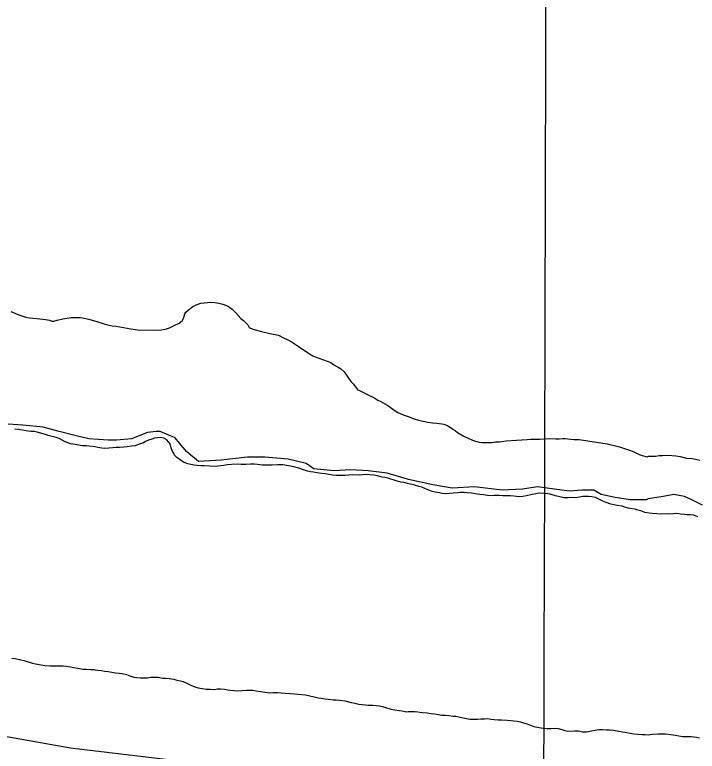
# Model space of a CAD drawing. Extents: x 3161514 to 3199414, y 831166 to 856601.
# Drawn here: x 3186074 to 3186803, y 837964 to 838752 of the extents above; entities that cross this region are included whole.
import ezdxf

# ---------------------------------------------------------------- set-up
doc = ezdxf.new("R2010")
doc.units = 0
for name, color, linetype in [('V-GRID-MAJR', 7, 'Continuous'), ('V-LEVE-TOET', 7, 'Continuous'), ('V-SITE-VEGE', 7, 'Continuous'), ('V-TOPO-SHOR', 7, 'Continuous')]:
    doc.layers.add(name, color=color, linetype=linetype)

msp = doc.modelspace()

# ---------------------------------------------------------------- linework, layer by layer
at = {"layer": 'V-GRID-MAJR'}
msp.add_spline([(3186635.62, 836575.03), (3186651.48, 842634.34), (3186667.35, 848696.74), (3186683.23, 854759.17), (3186683.23, 854762.21)], degree=3, dxfattribs=at)
at = {"layer": 'V-LEVE-TOET'}
msp.add_lwpolyline([(3187723.91, 837852.11), (3187594.25, 837850.92), (3187410.8, 837848.06), (3187307.45, 837848.2), (3187130.64, 837854.31), (3186964.23, 837860.78), (3186817.9, 837866.49), (3186731.75, 837875.8), (3186638.98, 837890.38), (3186460.66, 837922.63), (3186342.32, 837942.39), (3186133.09, 837967.5), (3185958.1, 837998.37), (3185804.51, 838024.95), (3185600.05, 838056.36), (3185428.07, 838077.77)], dxfattribs=at)
at = {"layer": 'V-SITE-VEGE'}
for p, q in [((3186267.38, 838441.32), (3186272.38, 838443.39)), ((3186272.38, 838443.39), (3186283.05, 838444.32)), ((3186283.05, 838444.32), (3186287.32, 838443.91)), ((3186287.32, 838443.91), (3186291.57, 838443.14)), ((3186291.57, 838443.14), (3186296.18, 838442.02)), ((3186296.18, 838442.02), (3186301.84, 838440.17)), ((3186069.28, 838434.24), (3186077.77, 838430.58)), ((3186256.61, 838433.64), (3186259.13, 838436.09)), ((3186259.13, 838436.09), (3186263.8, 838439.59)), ((3186263.8, 838439.59), (3186267.38, 838441.32)), ((3186301.84, 838440.17), (3186303.6, 838438.73)), ((3186303.6, 838438.73), (3186306.07, 838436.92)), ((3186306.07, 838436.92), (3186309.93, 838432.96)), ((3186077.77, 838430.58), (3186082.02, 838429.46)), ((3186082.02, 838429.46), (3186085.56, 838428.35)), ((3186085.56, 838428.35), (3186089.46, 838427.59)), ((3186089.46, 838427.59), (3186097.62, 838426.77)), ((3186097.62, 838426.77), (3186106.5, 838425.59)), ((3186118.93, 838425.08), (3186124.99, 838426.42)), ((3186124.99, 838426.42), (3186133.89, 838427.73)), ((3186133.89, 838427.73), (3186139.58, 838428.02)), ((3186139.58, 838428.02), (3186143.5, 838427.97)), ((3186143.5, 838427.97), (3186145.98, 838427.58)), ((3186145.98, 838427.58), (3186152.71, 838426.07)), ((3186152.71, 838426.07), (3186161.21, 838423.47)), ((3186252.59, 838424.44), (3186254.04, 838426.91)), ((3186254.04, 838426.91), (3186255.52, 838431.87)), ((3186255.52, 838431.87), (3186256.61, 838433.64)), ((3186309.93, 838432.96), (3186315.18, 838426.85)), ((3186315.18, 838426.85), (3186318, 838424.68)), ((3186106.5, 838425.59), (3186110.76, 838425.18)), ((3186110.76, 838425.18), (3186113.23, 838424.09)), ((3186113.23, 838424.09), (3186115.36, 838424.06)), ((3186115.36, 838424.06), (3186118.93, 838425.08)), ((3186161.21, 838423.47), (3186167.94, 838421.61)), ((3186167.94, 838421.61), (3186172.55, 838420.13)), ((3186172.55, 838420.13), (3186177.87, 838419)), ((3186177.87, 838419), (3186182.12, 838418.58)), ((3186182.12, 838418.58), (3186197.73, 838415.9)), ((3186238.98, 838416.8), (3186244.7, 838419.57)), ((3186244.7, 838419.57), (3186249.35, 838422)), ((3186249.35, 838422), (3186252.59, 838424.44)), ((3186318, 838424.68), (3186322.56, 838420)), ((3186322.56, 838420), (3186324.3, 838417.13)), ((3186197.73, 838415.9), (3186204.83, 838414.74)), ((3186204.83, 838414.74), (3186225.8, 838414.48)), ((3186225.8, 838414.48), (3186230.42, 838414.77)), ((3186230.42, 838414.77), (3186235.77, 838415.77)), ((3186235.77, 838415.77), (3186238.98, 838416.8)), ((3186324.3, 838417.13), (3186328.19, 838415.31)), ((3186328.19, 838415.31), (3186332.08, 838414.19)), ((3186332.08, 838414.19), (3186337.4, 838413.06)), ((3186337.4, 838413.06), (3186346.26, 838410.81)), ((3186346.26, 838410.81), (3186355.48, 838408.92)), ((3186355.48, 838408.92), (3186360.77, 838406)), ((3186360.77, 838406), (3186364.67, 838404.53)), ((3186364.67, 838404.53), (3186369.96, 838401.62)), ((3186369.96, 838401.62), (3186376.66, 838397.27)), ((3186376.66, 838397.27), (3186388.64, 838388.94)), ((3186388.64, 838388.94), (3186392.17, 838386.76)), ((3186392.17, 838386.76), (3186395.71, 838385.65)), ((3186395.71, 838385.65), (3186411.63, 838379.76)), ((3186411.63, 838379.76), (3186414.8, 838377.23)), ((3186414.8, 838377.23), (3186419.39, 838374.69)), ((3186419.39, 838374.69), (3186422.21, 838372.87)), ((3186422.21, 838372.87), (3186425.72, 838369.63)), ((3186425.72, 838369.63), (3186432.7, 838359.59)), ((3186432.7, 838359.59), (3186435.87, 838356.7)), ((3186435.87, 838356.7), (3186439.71, 838351.32)), ((3186439.71, 838351.32), (3186439.7, 838350.97)), ((3186439.7, 838350.97), (3186442.18, 838349.87)), ((3186442.18, 838349.87), (3186458.42, 838341.49)), ((3186458.42, 838341.49), (3186461.6, 838339.67)), ((3186461.6, 838339.67), (3186464.07, 838338.57)), ((3186464.07, 838338.57), (3186472.54, 838333.84)), ((3186472.54, 838333.84), (3186480.29, 838328.05)), ((3186480.29, 838328.05), (3186483.11, 838326.24)), ((3186483.11, 838326.24), (3186485.59, 838325.14)), ((3186485.59, 838325.14), (3186489.83, 838323.31)), ((3186489.83, 838323.31), (3186494.08, 838322.19)), ((3186494.08, 838322.19), (3186500.45, 838319.62)), ((3186500.45, 838319.62), (3186505.05, 838318.14)), ((3186505.05, 838318.14), (3186515.33, 838315.88)), ((3186515.33, 838315.88), (3186520.3, 838315.1)), ((3186082.27, 838312.8), (3186066.33, 838313.94)), ((3186103.91, 838310.52), (3186082.27, 838312.8)), ((3186120.99, 838305.96), (3186103.91, 838310.52)), ((3186520.3, 838315.1), (3186524.56, 838315.05)), ((3186524.56, 838315.05), (3186530.24, 838314.27)), ((3186530.24, 838314.27), (3186532.37, 838313.88)), ((3186532.37, 838313.88), (3186536.26, 838312.41)), ((3186536.26, 838312.41), (3186541.9, 838308.43)), ((3186541.9, 838308.43), (3186544.37, 838306.97)), ((3186139.21, 838301.4), (3186120.99, 838305.96)), ((3186152.88, 838297.99), (3186139.21, 838301.4)), ((3186215.51, 838304.82), (3186198.43, 838297.99)), ((3186224.62, 838305.96), (3186215.51, 838304.82)), ((3186229.17, 838305.96), (3186224.62, 838305.96)), ((3186245.12, 838299.13), (3186229.17, 838305.96)), ((3186544.37, 838306.97), (3186546.83, 838304.81)), ((3186546.83, 838304.81), (3186553.54, 838301.17)), ((3186553.54, 838301.17), (3186558.13, 838298.98)), ((3186173.37, 838296.85), (3186152.88, 838297.99)), ((3186182.48, 838296.85), (3186173.37, 838296.85)), ((3186198.43, 838297.99), (3186182.48, 838296.85)), ((3186249.67, 838293.43), (3186245.12, 838299.13)), ((3186257.64, 838284.31), (3186249.67, 838293.43)), ((3186558.13, 838298.98), (3186563.08, 838296.78)), ((3186563.08, 838296.78), (3186566.26, 838295.68)), ((3186566.26, 838295.68), (3186570.16, 838294.56)), ((3186570.16, 838294.56), (3186573, 838294.17)), ((3186573, 838294.17), (3186583.31, 838294.39)), ((3186583.31, 838294.39), (3186587.58, 838295.05)), ((3186587.58, 838295.05), (3186591.85, 838295)), ((3186591.85, 838295), (3186598.97, 838295.97)), ((3186598.97, 838295.97), (3186610, 838296.9)), ((3186610, 838296.9), (3186621.39, 838297.46)), ((3186621.39, 838297.46), (3186625.3, 838297.77)), ((3186625.3, 838297.77), (3186634.9, 838297.65)), ((3186634.9, 838297.65), (3186639.53, 838298.3)), ((3186639.53, 838298.3), (3186644.86, 838298.59)), ((3186644.86, 838298.59), (3186651.97, 838298.14)), ((3186651.97, 838298.14), (3186655.52, 838298.1)), ((3186655.52, 838298.1), (3186659.43, 838298.4)), ((3186659.43, 838298.4), (3186661.57, 838298.37)), ((3186661.57, 838298.37), (3186671.16, 838297.54)), ((3186671.16, 838297.54), (3186676.84, 838297.47)), ((3186676.84, 838297.47), (3186707, 838292.82)), ((3186707, 838292.82), (3186709.48, 838292.08)), ((3186709.48, 838292.08), (3186713.02, 838291.32)), ((3186270.17, 838274.06), (3186257.64, 838284.31)), ((3186713.02, 838291.32), (3186720.11, 838289.45)), ((3186720.11, 838289.45), (3186727.54, 838287.23)), ((3186727.54, 838287.23), (3186731.79, 838285.75)), ((3186731.79, 838285.75), (3186735.33, 838284.28)), ((3186735.33, 838284.28), (3186740.98, 838281.37)), ((3186322.55, 838278.62), (3186294.08, 838275.2)), ((3186340.77, 838278.62), (3186322.55, 838278.62)), ((3186353.29, 838277.48), (3186340.77, 838278.62)), ((3186365.82, 838276.34), (3186353.29, 838277.48)), ((3186385.18, 838271.78), (3186365.82, 838276.34)), ((3186740.98, 838281.37), (3186744.17, 838280.26)), ((3186744.17, 838280.26), (3186749.83, 838278.77)), ((3186749.83, 838278.77), (3186751.26, 838279.46)), ((3186751.26, 838279.46), (3186758.73, 838279.72)), ((3186758.73, 838279.72), (3186762.65, 838280.38)), ((3186762.65, 838280.38), (3186766.21, 838280.33)), ((3186766.21, 838280.33), (3186772.25, 838280.61)), ((3186772.25, 838280.61), (3186780.42, 838280.15)), ((3186780.42, 838280.15), (3186785.04, 838279.39)), ((3186785.04, 838279.39), (3186791.77, 838277.52)), ((3186791.77, 838277.52), (3186798.16, 838277.08)), ((3186798.16, 838277.08), (3186805.96, 838275.21)), ((3186294.08, 838275.2), (3186270.17, 838274.06)), ((3186393.15, 838266.08), (3186385.18, 838271.78)), ((3186414.79, 838263.8), (3186393.15, 838266.08)), ((3186433.01, 838264.94), (3186414.79, 838263.8)), ((3186451.23, 838263.8), (3186433.01, 838264.94)), ((3186471.72, 838261.53), (3186451.23, 838263.8)), ((3186494.5, 838254.69), (3186471.72, 838261.53)), ((3186520.69, 838248.99), (3186494.5, 838254.69)), ((3186541.19, 838245.57), (3186520.69, 838248.99)), ((3186565.1, 838246.71), (3186541.19, 838245.57)), ((3186594.71, 838243.29), (3186565.1, 838246.71)), ((3186632.29, 838246.71), (3186616.35, 838244.43)), ((3186650.51, 838244.43), (3186632.29, 838246.71)), ((3186616.35, 838244.43), (3186594.71, 838243.29)), ((3186666.45, 838242.16), (3186650.51, 838244.43)), ((3186680.11, 838243.29), (3186666.45, 838242.16)), ((3186692.64, 838243.29), (3186680.11, 838243.29)), ((3186700.61, 838238.74), (3186692.64, 838243.29)), ((3186715.42, 838235.32), (3186700.61, 838238.74)), ((3186778.04, 838238.74), (3186766.66, 838236.46)), ((3186789.43, 838236.46), (3186778.04, 838238.74)), ((3186731.36, 838233.04), (3186715.42, 838235.32)), ((3186748.44, 838233.04), (3186731.36, 838233.04)), ((3186750.72, 838234.18), (3186748.44, 838233.04)), ((3186766.66, 838236.46), (3186750.72, 838234.18)), ((3186797.4, 838233.04), (3186789.43, 838236.46)), ((3186808.79, 838227.34), (3186797.4, 838233.04))]:
    msp.add_line(p, q, dxfattribs=at)
at = {"layer": 'V-TOPO-SHOR'}
for points in [[(3186396.93, 838261.65), (3186393.01, 838262.35), (3186389.91, 838263.04), (3186386.48, 838263.74), (3186382.25, 838265.1), (3186377.2, 838266.8), (3186371.98, 838268.18), (3186366.11, 838269.4), (3186360.23, 838270.29), (3186354.34, 838270.53), (3186348.78, 838270.11), (3186343.21, 838270.02), (3186338.14, 838270.08), (3186333.08, 838270.64), (3186329.48, 838271.01), (3186325.56, 838271.06), (3186320.65, 838270.8), (3186315.58, 838270.86), (3186312.14, 838270.9), (3186305.11, 838270.83), (3186300.69, 838270.4), (3186297.24, 838269.62), (3186290.69, 838268.89), (3186286.6, 838268.61), (3186282.02, 838268.83), (3186276.46, 838269.23), (3186272.38, 838269.45), (3186268.62, 838269.82), (3186265.35, 838269.86), (3186261.92, 838270.56), (3186258.49, 838271.26), (3186254.75, 838272.94), (3186250.69, 838275.28), (3186246.97, 838278.11), (3186244.54, 838280.44), (3186241.83, 838285.38), (3186240.57, 838289.65), (3186239.79, 838292.93), (3186236.08, 838297.06), (3186232.83, 838298.9), (3186229.57, 838299.6), (3186225.97, 838299.32), (3186223.02, 838298.7), (3186220.06, 838297.92), (3186216.61, 838296.66), (3186213.49, 838295.22), (3186210.36, 838293.63), (3186206.58, 838292.37), (3186202.14, 838290.79), (3186198.54, 838290.18), (3186193.79, 838289.58), (3186190.18, 838289.31), (3186185.6, 838289.04), (3186182, 838288.92), (3186178.23, 838288.64), (3186174.3, 838288.04), (3186169.72, 838287.93), (3186166.62, 838288.3), (3186162.53, 838288.84), (3186159.1, 838289.54), (3186153.23, 838290.43), (3186150.12, 838290.8), (3186145.71, 838290.85), (3186138.2, 838292.09), (3186133.13, 838292.65), (3186127.6, 838294.84), (3186124.36, 838296.85), (3186120.94, 838298.36), (3186117.85, 838299.71), (3186113.61, 838300.75), (3186109.37, 838301.78), (3186106.44, 838302.64), (3186101.22, 838304.34), (3186097.64, 838305.37), (3186094.21, 838305.9), (3186090.77, 838306.11), (3186085.71, 838306.83), (3186081.96, 838307.53), (3186077.39, 838308.24), (3186073.47, 838308.46)], [(3186803.97, 838214.75), (3186799.41, 838216.45), (3186795.66, 838216.98), (3186792.55, 838217.03), (3186789.45, 838217.23), (3186785.36, 838217.77), (3186781.44, 838218.31), (3186778.17, 838218.02), (3186774.57, 838217.74), (3186771.46, 838217.95), (3186764.42, 838217.71), (3186759.85, 838218.1), (3186755.11, 838218.16), (3186751.68, 838218.53), (3186747.27, 838219.4), (3186744.02, 838220.75), (3186739.78, 838221.95), (3186736.68, 838222.81), (3186733.42, 838223.34), (3186729.82, 838223.88), (3186725.75, 838225.23), (3186722.82, 838226.09), (3186717.76, 838226.97), (3186710.9, 838228.21), (3186705.85, 838230.07), (3186702.11, 838231.59), (3186698.86, 838233.43), (3186694.31, 838235.45), (3186690.56, 838236.32), (3186686.96, 838236.36), (3186681.07, 838236.44), (3186677.46, 838235.67), (3186672.55, 838235.24), (3186668.13, 838235.29), (3186665.02, 838235.17), (3186660.77, 838235.22), (3186651.64, 838237.14), (3186645.93, 838238.85), (3186640.87, 838239.73), (3186634, 838239.98), (3186630.73, 838239.37), (3186626.63, 838238.6), (3186620.56, 838237.37), (3186616.78, 838236.44), (3186612.69, 838236), (3186607.14, 838236.89), (3186603.54, 838237.09), (3186598.8, 838237.32), (3186595.37, 838237.36), (3186591.44, 838237.42), (3186586.21, 838237.48), (3186583.1, 838237.35), (3186578.85, 838237.57), (3186574.77, 838238.12), (3186570.52, 838238.66), (3186566.27, 838239.37), (3186561.7, 838239.92), (3186557.13, 838240.3), (3186554.02, 838240.67), (3186550.26, 838240.72), (3186547.15, 838240.59), (3186542.4, 838240), (3186538.47, 838239.56), (3186534.05, 838239.45), (3186530.62, 838239.82), (3186527.52, 838240.35), (3186523.11, 838241.06), (3186519.69, 838241.93), (3186516.27, 838243.11), (3186512.04, 838244.97), (3186508.62, 838246.48), (3186505.69, 838247.34), (3186501.29, 838248.54), (3186496.56, 838249.58), (3186493.46, 838250.44), (3186489.54, 838251.31), (3186486.44, 838251.84), (3186481.39, 838253.21), (3186472.59, 838255.94), (3186469.16, 838256.64), (3186466.23, 838257.33), (3186461.5, 838258.53), (3186457.42, 838259.4), (3186452.68, 838259.79), (3186449.41, 838260), (3186445.65, 838259.55), (3186442.53, 838259.27), (3186434.19, 838259.54), (3186430.59, 838259.26), (3186427.32, 838259.13), (3186423.06, 838259.02), (3186417.67, 838258.93), (3186413.42, 838259.31), (3186409.34, 838260.18), (3186404.93, 838260.72), (3186401.33, 838261.1), (3186396.93, 838261.65)], [(3186070.52, 838063.78), (3186074.11, 838063.24), (3186079.98, 838062.02), (3186083.08, 838061.16), (3186086.83, 838060.13), (3186092.69, 838058.26), (3186095.63, 838057.57), (3186101.83, 838056.51), (3186105.75, 838055.97), (3186110.98, 838055.41), (3186114.09, 838055.37)], [(3186114.09, 838055.37), (3186117.68, 838055.49), (3186121.61, 838055.6), (3186125.37, 838055.39), (3186128.48, 838055.02), (3186133.05, 838054.31), (3186136.47, 838053.61), (3186140.88, 838052.9), (3186146.43, 838052.01), (3186150.03, 838051.8), (3186154.77, 838051.42), (3186158.36, 838051.37), (3186159.18, 838051.2), (3186162.45, 838050.67), (3186166.37, 838050.29), (3186169.63, 838049.76), (3186173.55, 838049.22), (3186177.47, 838048.68), (3186181.22, 838047.97), (3186185.31, 838047.76), (3186188.41, 838047.39), (3186193.14, 838046.02), (3186196.56, 838044.67), (3186200.96, 838043.47), (3186204.06, 838043.1), (3186207.82, 838042.73), (3186210.93, 838042.69), (3186215.51, 838042.63), (3186219.44, 838043.23), (3186222.88, 838043.35), (3186226.64, 838043.31), (3186231.54, 838042.43), (3186234.64, 838042.39), (3186238.56, 838041.84), (3186243.46, 838041.29), (3186246.88, 838040.27), (3186250.63, 838039.4), (3186253.73, 838038.54), (3186258.77, 838036.35), (3186261.7, 838034.84), (3186266.09, 838032.83), (3186269.52, 838031.96), (3186274.25, 838031.08), (3186278.33, 838030.54), (3186282.58, 838030.33), (3186287, 838030.27), (3186290.27, 838030.72), (3186293.39, 838031.01), (3186297.64, 838030.62), (3186300.9, 838029.93), (3186304, 838029.4), (3186307.92, 838029.18), (3186311.68, 838028.81), (3186316.59, 838029.24), (3186321.67, 838029.5), (3186324.78, 838029.46), (3186328.05, 838029.42), (3186331.64, 838028.88), (3186336.21, 838027.84), (3186340.78, 838027.13), (3186346.33, 838026.73), (3186349.77, 838026.85), (3186354.51, 838026.79), (3186358.44, 838026.74), (3186362.52, 838026.36), (3186368.08, 838025.8), (3186372.65, 838025.42), (3186376.25, 838025.21), (3186384.42, 838024.29), (3186388.98, 838023.24), (3186393.55, 838022.37), (3186397.96, 838021.33), (3186401.22, 838020.8), (3186405.3, 838020.26), (3186408.57, 838019.72), (3186413.8, 838019.17), (3186417.23, 838018.96), (3186420.33, 838018.76), (3186426.38, 838017.86), (3186433.39, 838016.3), (3186437.3, 838015.43), (3186441.54, 838014.4), (3186448.41, 838013.66), (3186451.51, 838013.45), (3186456.25, 838013.23), (3186460.01, 838013.02), (3186463.28, 838012.81), (3186466.87, 838011.95), (3186470.94, 838010.59), (3186475.99, 838009.21), (3186480.07, 838008.35), (3186484.64, 838007.63), (3186487.91, 838007.27), (3186490.85, 838006.57), (3186491.83, 838006.4), (3186494.12, 838006.69), (3186497.55, 838006.65), (3186501.15, 838006.6), (3186504.58, 838006.23), (3186509.16, 838005.69), (3186514.39, 838005.29)], [(3186514.39, 838005.29), (3186518.46, 838004.59), (3186522.39, 838004.04), (3186526.46, 838003.34), (3186530.22, 838002.8), (3186533.82, 838002.59), (3186537.74, 838002.21), (3186542.15, 838001.67), (3186545.25, 838001.46), (3186548.19, 838000.77), (3186551.29, 838000.24), (3186556.35, 837999.2), (3186560.26, 837998.33), (3186568.12, 837998.39), (3186571.72, 837998.67), (3186575.65, 837998.95), (3186579.25, 837999.07), (3186582.68, 837998.53), (3186585.94, 837998.16), (3186590.35, 837997.78), (3186593.95, 837997.57), (3186599.84, 837997.33), (3186604.09, 837997.11), (3186607.19, 837996.75), (3186610.62, 837996.21), (3186614.37, 837995.51), (3186617.3, 837994.49), (3186621.22, 837993.3), (3186625.12, 837991.94), (3186628.54, 837990.75), (3186634.09, 837989.54), (3186638.33, 837988.67), (3186642.91, 837988.28), (3186646.67, 837988.56), (3186651.26, 837988.66), (3186654.52, 837988.3), (3186658.27, 837987.27), (3186661.53, 837986.41), (3186664.79, 837985.71), (3186672.32, 837986.1), (3186675.76, 837986.06), (3186680.82, 837985.02), (3186684.74, 837984.97), (3186689.99, 837985.88), (3186694.25, 837986.81), (3186698.35, 837987.24), (3186701.79, 837987.53), (3186706.2, 837987.15), (3186709.31, 837987.11), (3186713.55, 837986.56), (3186719.27, 837985.67), (3186723.18, 837984.97), (3186728.08, 837984.09), (3186731.18, 837983.56), (3186735.59, 837982.68), (3186739.34, 837982.31), (3186744.41, 837981.92), (3186747.52, 837981.88), (3186750.78, 837981.51), (3186754.89, 837982.27), (3186760.95, 837982.85), (3186765.36, 837982.8), (3186769.28, 837982.58), (3186775, 837981.85), (3186779.9, 837981.14), (3186787.41, 837980.06), (3186792.48, 837979.99), (3186796.73, 837979.78), (3186802.45, 837979.05), (3186805.55, 837978.52)]]:
    msp.add_lwpolyline(points, dxfattribs=at)

doc.saveas('drawing.dxf')
